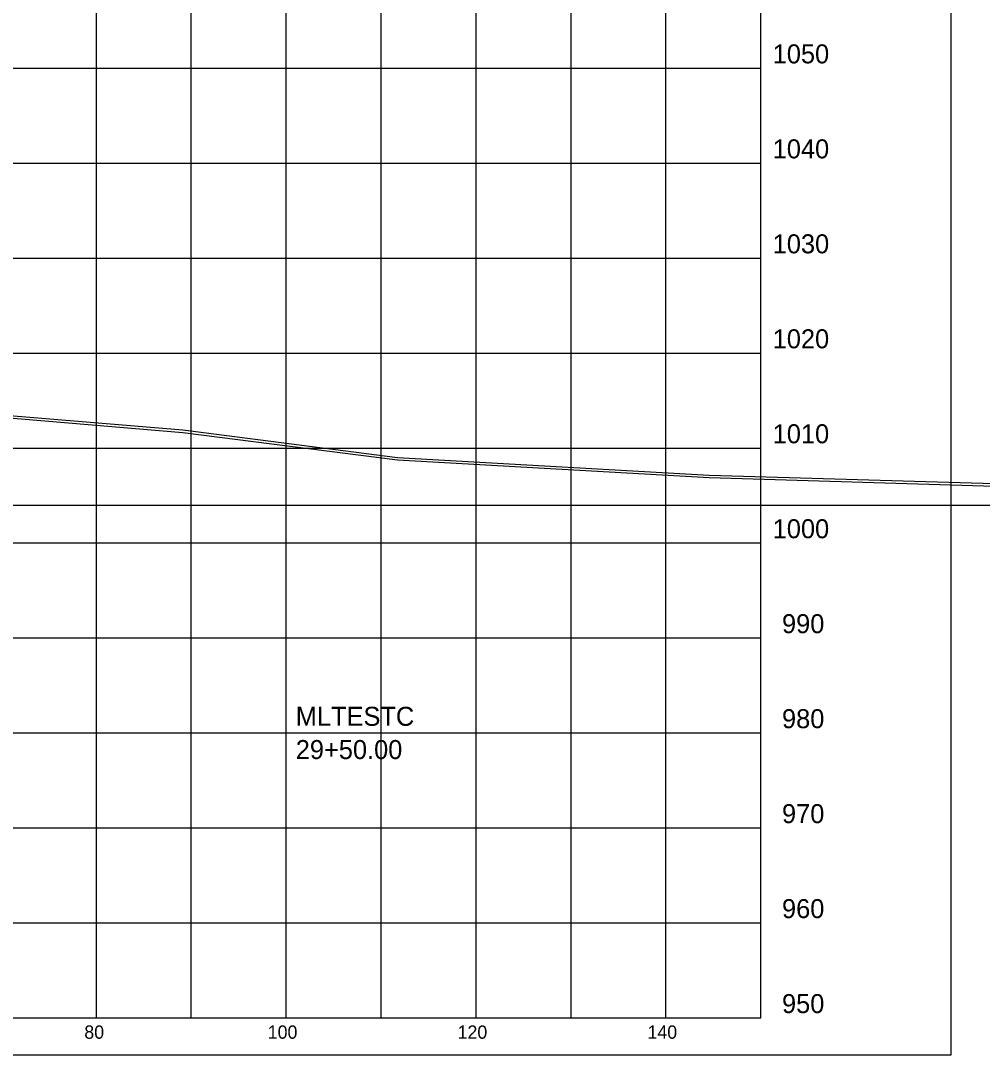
# Model space of a CAD drawing. Extents: x 1131015 to 1136271, y 133453 to 174329.
# Drawn here: x 1132412.5 to 1132513.8, y 161609.7 to 161718.7 of the extents above; entities that cross this region are included whole.
import ezdxf

# ---------------------------------------------------------------- set-up
doc = ezdxf.new("R2010")
doc.units = 0
for name, color, linetype in [('DESIGN - SHEET - Corner Text', 7, 'Continuous'), ('DESIGN - SHEET - Light Grid', 7, 'Continuous'), ('DESIGN - SHEET - Linework', 7, 'Continuous'), ('DESIGN - SHEET - Plot Shape', 7, 'Continuous'), ('DESIGN - TYPICAL - Warning Text', 7, 'Continuous'), ('SURVEY - GROUND - Bottom of Topsoil Layer', 7, 'Continuous'), ('SURVEY - GROUND - Top of Ground', 7, 'Continuous')]:
    doc.layers.add(name, color=color, linetype=linetype)

msp = doc.modelspace()

# ---------------------------------------------------------------- linework, layer by layer
at = {"layer": 'DESIGN - SHEET - Light Grid'}
msp.add_line((1132340.46, 161667.66), (1132640.46, 161667.66), dxfattribs=at)
at = {"layer": 'DESIGN - SHEET - Linework'}
for p, q in [((1132420.46, 161613.66), (1132420.46, 161823.66)), ((1132430.46, 161613.66), (1132430.46, 161823.66)), ((1132440.46, 161613.66), (1132440.46, 161823.66)), ((1132450.46, 161613.66), (1132450.46, 161823.66)), ((1132460.46, 161613.66), (1132460.46, 161823.66)), ((1132470.46, 161613.66), (1132470.46, 161823.66)), ((1132480.46, 161613.66), (1132480.46, 161823.66)), ((1132190.46, 161713.66), (1132490.46, 161713.66)), ((1132190.46, 161703.66), (1132490.46, 161703.66)), ((1132190.46, 161693.66), (1132490.46, 161693.66)), ((1132190.46, 161683.66), (1132490.46, 161683.66)), ((1132190.46, 161673.66), (1132490.46, 161673.66)), ((1132190.46, 161663.66), (1132490.46, 161663.66)), ((1132190.46, 161653.66), (1132490.46, 161653.66)), ((1132190.46, 161643.66), (1132490.46, 161643.66)), ((1132190.46, 161633.66), (1132490.46, 161633.66)), ((1132190.46, 161623.66), (1132490.46, 161623.66))]:
    msp.add_line(p, q, dxfattribs=at)
msp.add_lwpolyline([(1132190.46, 161823.66), (1132190.46, 161613.66), (1132490.46, 161613.66), (1132490.46, 161823.66)], dxfattribs=at)
at = {"layer": 'DESIGN - SHEET - Plot Shape'}
msp.add_lwpolyline([(1132170.46, 161827.6), (1132510.46, 161827.6), (1132510.46, 161609.72), (1132170.46, 161609.72)], close=True, dxfattribs=at)
at = {"layer": 'SURVEY - GROUND - Bottom of Topsoil Layer'}
for p, q in [((1132408.46, 161677.06), (1132429.57, 161675.31)), ((1132429.57, 161675.31), (1132452.18, 161672.4)), ((1132452.18, 161672.4), (1132485.01, 161670.55)), ((1132485.01, 161670.55), (1132536.54, 161669.02))]:
    msp.add_line(p, q, dxfattribs=at)
at = {"layer": 'SURVEY - GROUND - Top of Ground'}
for p, q in [((1132408.46, 161677.31), (1132429.57, 161675.56)), ((1132429.57, 161675.56), (1132452.18, 161672.65)), ((1132452.18, 161672.65), (1132485.01, 161670.8)), ((1132485.01, 161670.8), (1132536.54, 161669.27))]:
    msp.add_line(p, q, dxfattribs=at)

# ---------------------------------------------------------------- texts
at = {"layer": 'DESIGN - SHEET - Corner Text'}
for s, height, p in [('1050', 2, (1132491.7, 161714.16)), ('1040', 2, (1132491.7, 161704.16)), ('1030', 2, (1132491.7, 161694.16)), ('1020', 2, (1132491.7, 161684.16)), ('1010', 2, (1132491.7, 161674.16)), ('1000', 2, (1132491.7, 161664.16)), ('990', 2, (1132492.68, 161654.16)), ('980', 2, (1132492.68, 161644.16)), ('970', 2, (1132492.68, 161634.16)), ('960', 2, (1132492.68, 161624.16)), ('950', 2, (1132492.68, 161614.16)), ('80', 1.4, (1132419.19, 161611.46)), ('100', 1.4, (1132438.51, 161611.46)), ('120', 1.4, (1132458.51, 161611.46)), ('140', 1.4, (1132478.51, 161611.46))]:
    msp.add_text(s, height=height, dxfattribs=at).set_placement(p)
at = {"layer": 'DESIGN - TYPICAL - Warning Text'}
for s, p in [('MLTESTC', (1132441.46, 161644.41)), ('29+50.00', (1132441.46, 161640.91))]:
    msp.add_text(s, height=2, dxfattribs=at).set_placement(p)

doc.saveas('drawing.dxf')
